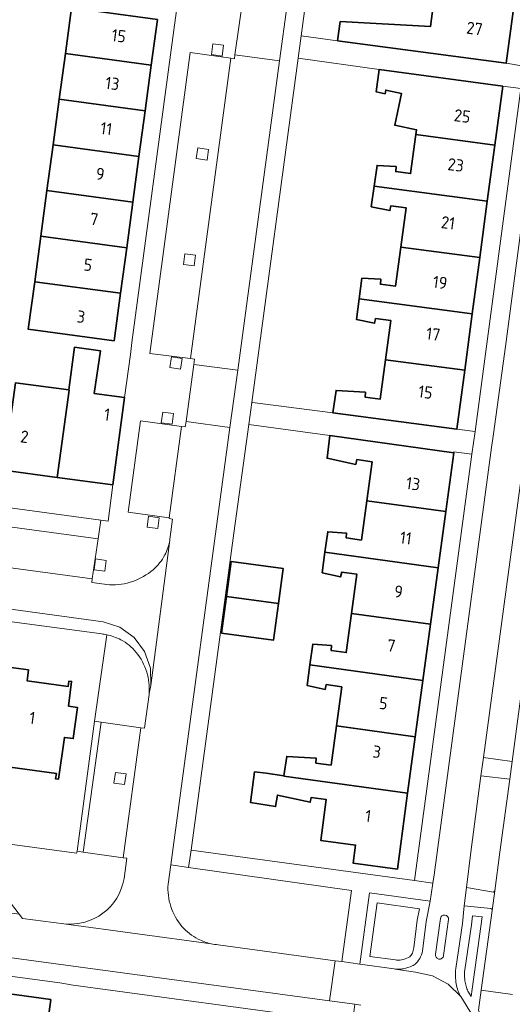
# Model space of a CAD drawing. Extents: x 150256 to 156914, y 461459 to 469481.
# Tile 584 of 656: x 154644 to 154699, y 467846 to 467956. Entities that reach past the tile are written whole.
import ezdxf
from ezdxf.enums import TextEntityAlignment as Align

# ---------------------------------------------------------------- set-up
doc = ezdxf.new("R2010")
doc.units = 0
doc.header["$LTSCALE"] = 0.75
for name, color, linetype, lineweight in [('B-RO-GR-BEPLANTING_CULTUUR_BODEMBEDEKKER-GV', 251, 'CONTINUOUS', 18), ('B-RO-GR-GROENVOORZIENING-GV', 251, 'CONTINUOUS', 18), ('B-RO-OG-BEBOUWING-GV', 6, 'CONTINUOUS', 35), ('B-RO-OG-BEBOUWING-T18', 1, 'CONTINUOUS', 18), ('B-RO-OG-TERREIN_CULTUURSCHEIDING-GV', 251, 'CONTINUOUS', 18), ('B-RO-VH-VERHARDING_ASFALT-GV', 251, 'CONTINUOUS', 18), ('B-RO-VH-VERHARDING_BETON-GV', 251, 'CONTINUOUS', 18), ('B-RO-VH-VERHARDING_BETONSTRAATSTEEN-GV', 251, 'CONTINUOUS', 18), ('B-RO-VH-VERHARDING_TEGEL-GV', 251, 'CONTINUOUS', 18)]:
    doc.layers.add(name, color=color, linetype=linetype, lineweight=lineweight)
doc.styles.add('NLCS-ISO-M200-T18', font='NLCS-ISO.ttf', dxfattribs={"height": 360})

msp = doc.modelspace()

# ---------------------------------------------------------------- linework, layer by layer
at = {"layer": 'B-RO-GR-BEPLANTING_CULTUUR_BODEMBEDEKKER-GV'}
msp.add_lwpolyline([(154653.96, 467887.392), (154652.617, 467877.825), (154653.349, 467877.703), (154657.745, 467877.09), (154658.148, 467877.034), (154658.655, 467880.786), (154658.664, 467880.896)], dxfattribs=at)
msp.add_lwpolyline([(154653.96, 467887.392), (154652.617, 467877.825), (154653.349, 467877.703), (154657.745, 467877.09), (154658.148, 467877.034), (154658.655, 467880.786), (154658.664, 467880.896)], dxfattribs=at)
for points in [[(154655.517, 467886.845, 0.0724351), (154653.96, 467887.392)], [(154655.517, 467886.845, 0.0724351), (154653.96, 467887.392)], [(154657.228, 467885.437, 0.0978301), (154655.517, 467886.845)], [(154657.228, 467885.437, 0.0978301), (154655.517, 467886.845)], [(154658.4, 467883.253, 0.0978253), (154657.228, 467885.437)], [(154658.4, 467883.253, 0.0978253), (154657.228, 467885.437)], [(154658.664, 467880.896, 0.0941938), (154658.4, 467883.253)], [(154658.664, 467880.896, 0.0941938), (154658.4, 467883.253)]]:
    msp.add_lwpolyline(points, format="xyb", dxfattribs=at)
at = {"layer": 'B-RO-GR-GROENVOORZIENING-GV'}
for points in [[(154665.573, 467951.675), (154666.762, 467951.513), (154666.922, 467952.704), (154665.733, 467952.863)], [(154665.573, 467951.675), (154666.762, 467951.513), (154666.922, 467952.704), (154665.733, 467952.863)], [(154663.899, 467940.145), (154665.088, 467939.983), (154665.248, 467941.174), (154664.059, 467941.333)], [(154663.899, 467940.145), (154665.088, 467939.983), (154665.248, 467941.174), (154664.059, 467941.333)], [(154662.48, 467928.427), (154663.669, 467928.265), (154663.829, 467929.456), (154662.64, 467929.615)], [(154662.48, 467928.427), (154663.669, 467928.265), (154663.829, 467929.456), (154662.64, 467929.615)], [(154660.975, 467916.984), (154662.164, 467916.822), (154662.324, 467918.013), (154661.135, 467918.172)], [(154660.975, 467916.984), (154662.164, 467916.822), (154662.324, 467918.013), (154661.135, 467918.172)], [(154660.017, 467910.877), (154661.206, 467910.715), (154661.366, 467911.906), (154660.177, 467912.065)], [(154660.017, 467910.877), (154661.206, 467910.715), (154661.366, 467911.906), (154660.177, 467912.065)], [(154658.449, 467899.329), (154659.638, 467899.167), (154659.798, 467900.358), (154658.609, 467900.517)], [(154658.449, 467899.329), (154659.638, 467899.167), (154659.798, 467900.358), (154658.609, 467900.517)], [(154652.57, 467894.601), (154653.759, 467894.439), (154653.919, 467895.63), (154652.73, 467895.789)], [(154652.57, 467894.601), (154653.759, 467894.439), (154653.919, 467895.63), (154652.73, 467895.789)], [(154654.764, 467870.953), (154655.953, 467870.791), (154656.113, 467871.982), (154654.924, 467872.141)], [(154654.764, 467870.953), (154655.953, 467870.791), (154656.113, 467871.982), (154654.924, 467872.141)]]:
    msp.add_lwpolyline(points, close=True, dxfattribs=at)
at = {"layer": 'B-RO-OG-BEBOUWING-GV'}
for points in [[(154699.158, 467957.26), (154690.36, 467958.472), (154689.862, 467954.781), (154679.859, 467955.328), (154679.576, 467953.212), (154698.28, 467950.714)], [(154699.158, 467957.26), (154690.36, 467958.472), (154689.862, 467954.781), (154679.859, 467955.328), (154679.576, 467953.212), (154698.28, 467950.714)], [(154650.054, 467956.837), (154649.374, 467951.782), (154658.902, 467950.497), (154659.582, 467955.552)], [(154650.054, 467956.837), (154649.374, 467951.782), (154658.902, 467950.497), (154659.582, 467955.552)], [(154648.694, 467946.727), (154658.222, 467945.443), (154658.902, 467950.497), (154649.374, 467951.782)], [(154648.694, 467946.727), (154658.222, 467945.443), (154658.902, 467950.497), (154649.374, 467951.782)], [(154697.011, 467941.651), (154697.882, 467948.173), (154684.172, 467950.028), (154683.854, 467947.537), (154684.833, 467947.333), (154684.917, 467947.734), (154686.654, 467947.372), (154685.919, 467943.848), (154688.328, 467943.345), (154688.259, 467942.832)], [(154697.011, 467941.651), (154697.882, 467948.173), (154684.172, 467950.028), (154683.854, 467947.537), (154684.833, 467947.333), (154684.917, 467947.734), (154686.654, 467947.372), (154685.919, 467943.848), (154688.328, 467943.345), (154688.259, 467942.832)], [(154648.694, 467946.727), (154648.014, 467941.673), (154657.542, 467940.389), (154658.222, 467945.443)], [(154648.694, 467946.727), (154648.014, 467941.673), (154657.542, 467940.389), (154658.222, 467945.443)], [(154696.179, 467935.417), (154697.011, 467941.651), (154688.259, 467942.832), (154687.675, 467938.493), (154686.023, 467938.718), (154686.056, 467939.257), (154683.96, 467939.387), (154683.635, 467937.102)], [(154696.179, 467935.417), (154697.011, 467941.651), (154688.259, 467942.832), (154687.675, 467938.493), (154686.023, 467938.718), (154686.056, 467939.257), (154683.96, 467939.387), (154683.635, 467937.102)], [(154647.334, 467936.618), (154656.862, 467935.333), (154657.542, 467940.389), (154648.014, 467941.673)], [(154647.334, 467936.618), (154656.862, 467935.333), (154657.542, 467940.389), (154648.014, 467941.673)], [(154646.654, 467931.564), (154656.182, 467930.279), (154656.862, 467935.333), (154647.334, 467936.618)], [(154646.654, 467931.564), (154656.182, 467930.279), (154656.862, 467935.333), (154647.334, 467936.618)], [(154686.578, 467930.343), (154695.347, 467929.182), (154696.179, 467935.417), (154683.635, 467937.102), (154683.311, 467934.818), (154685.372, 467934.389), (154685.481, 467934.915), (154687.164, 467934.694)], [(154686.578, 467930.343), (154695.347, 467929.182), (154696.179, 467935.417), (154683.635, 467937.102), (154683.311, 467934.818), (154685.372, 467934.389), (154685.481, 467934.915), (154687.164, 467934.694)], [(154656.182, 467930.279), (154646.654, 467931.564), (154645.974, 467926.51), (154655.503, 467925.225)], [(154656.182, 467930.279), (154646.654, 467931.564), (154645.974, 467926.51), (154655.503, 467925.225)], [(154695.347, 467929.182), (154686.578, 467930.343), (154685.994, 467926.003), (154684.327, 467926.234), (154684.359, 467926.773), (154682.273, 467926.896), (154681.967, 467924.61), (154694.515, 467922.948)], [(154695.347, 467929.182), (154686.578, 467930.343), (154685.994, 467926.003), (154684.327, 467926.234), (154684.359, 467926.773), (154682.273, 467926.896), (154681.967, 467924.61), (154694.515, 467922.948)], [(154654.795, 467919.965), (154655.503, 467925.225), (154645.974, 467926.51), (154645.265, 467921.243)], [(154654.795, 467919.965), (154655.503, 467925.225), (154645.974, 467926.51), (154645.265, 467921.243)], [(154694.515, 467922.948), (154681.967, 467924.61), (154681.662, 467922.327), (154683.684, 467921.906), (154683.793, 467922.431), (154685.482, 467922.194), (154684.896, 467917.843), (154693.683, 467916.713)], [(154694.515, 467922.948), (154681.967, 467924.61), (154681.662, 467922.327), (154683.684, 467921.906), (154683.793, 467922.431), (154685.482, 467922.194), (154684.896, 467917.843), (154693.683, 467916.713)], [(154655.937, 467913.677), (154652.563, 467914.132), (154653.261, 467918.862), (154650.396, 467919.241), (154649.749, 467914.511), (154649.789, 467914.505), (154648.476, 467904.811), (154654.635, 467903.984)], [(154655.937, 467913.677), (154652.563, 467914.132), (154653.261, 467918.862), (154650.396, 467919.241), (154649.749, 467914.511), (154649.789, 467914.505), (154648.476, 467904.811), (154654.635, 467903.984)], [(154684.896, 467917.843), (154684.312, 467913.502), (154682.621, 467913.731), (154682.654, 467914.259), (154679.4, 467914.459), (154679.049, 467911.97), (154692.811, 467910.183), (154693.683, 467916.713)], [(154684.896, 467917.843), (154684.312, 467913.502), (154682.621, 467913.731), (154682.654, 467914.259), (154679.4, 467914.459), (154679.049, 467911.97), (154692.811, 467910.183), (154693.683, 467916.713)], [(154642.526, 467905.609), (154648.476, 467904.811), (154649.789, 467914.505), (154649.749, 467914.511), (154643.848, 467915.306)], [(154642.526, 467905.609), (154648.476, 467904.811), (154649.789, 467914.505), (154649.749, 467914.511), (154643.848, 467915.306)], [(154691.569, 467901.039), (154692.452, 467907.56), (154678.707, 467909.45), (154678.403, 467906.95), (154681.591, 467906.265), (154681.704, 467906.793), (154683.391, 467906.562), (154682.804, 467902.211)], [(154691.569, 467901.039), (154692.452, 467907.56), (154678.707, 467909.45), (154678.403, 467906.95), (154681.591, 467906.265), (154681.704, 467906.793), (154683.391, 467906.562), (154682.804, 467902.211)], [(154691.569, 467901.039), (154682.804, 467902.211), (154682.218, 467897.871), (154680.51, 467898.13), (154680.547, 467898.659), (154678.472, 467898.806), (154678.17, 467896.529), (154690.724, 467894.798)], [(154691.569, 467901.039), (154682.804, 467902.211), (154682.218, 467897.871), (154680.51, 467898.13), (154680.547, 467898.659), (154678.472, 467898.806), (154678.17, 467896.529), (154690.724, 467894.798)], [(154689.879, 467888.556), (154690.724, 467894.798), (154678.17, 467896.529), (154677.869, 467894.252), (154679.909, 467893.791), (154680.028, 467894.318), (154681.708, 467894.091), (154681.123, 467889.75)], [(154689.879, 467888.556), (154690.724, 467894.798), (154678.17, 467896.529), (154677.869, 467894.252), (154679.909, 467893.791), (154680.028, 467894.318), (154681.708, 467894.091), (154681.123, 467889.75)], [(154673.012, 467890.856), (154673.535, 467894.742), (154667.781, 467895.517), (154667.259, 467891.641)], [(154673.012, 467890.856), (154673.535, 467894.742), (154667.781, 467895.517), (154667.259, 467891.641)], [(154673.012, 467890.856), (154667.259, 467891.641), (154666.711, 467887.572), (154672.465, 467886.797)], [(154673.012, 467890.856), (154667.259, 467891.641), (154666.711, 467887.572), (154672.465, 467886.797)], [(154689.033, 467882.312), (154689.879, 467888.556), (154681.123, 467889.75), (154680.539, 467885.409), (154678.843, 467885.65), (154678.881, 467886.188), (154676.816, 467886.335), (154676.508, 467884.055)], [(154689.033, 467882.312), (154689.879, 467888.556), (154681.123, 467889.75), (154680.539, 467885.409), (154678.843, 467885.65), (154678.881, 467886.188), (154676.816, 467886.335), (154676.508, 467884.055)], [(154639.761, 467872.148), (154643.13, 467871.693), (154643.267, 467872.703), (154648.38, 467872.013), (154648.3, 467871.417), (154648.602, 467871.376), (154649.264, 467876.019), (154650.255, 467875.886), (154650.717, 467879.332), (154649.73, 467879.485), (154650.075, 467882.226), (154649.767, 467882.265), (154649.692, 467881.67), (154645.126, 467882.293), (154645.278, 467883.503), (154641.362, 467884.029)], [(154639.761, 467872.148), (154643.13, 467871.693), (154643.267, 467872.703), (154648.38, 467872.013), (154648.3, 467871.417), (154648.602, 467871.376), (154649.264, 467876.019), (154650.255, 467875.886), (154650.717, 467879.332), (154649.73, 467879.485), (154650.075, 467882.226), (154649.767, 467882.265), (154649.692, 467881.67), (154645.126, 467882.293), (154645.278, 467883.503), (154641.362, 467884.029)], [(154676.508, 467884.055), (154676.198, 467881.767), (154678.21, 467881.34), (154678.322, 467881.865), (154680.025, 467881.616), (154679.441, 467877.285), (154688.188, 467876.071), (154689.033, 467882.312)], [(154676.508, 467884.055), (154676.198, 467881.767), (154678.21, 467881.34), (154678.322, 467881.865), (154680.025, 467881.616), (154679.441, 467877.285), (154688.188, 467876.071), (154689.033, 467882.312)], [(154673.625, 467871.776), (154673.619, 467871.733), (154687.342, 467869.828), (154688.188, 467876.071), (154679.441, 467877.285), (154678.856, 467872.945), (154677.17, 467873.179), (154677.202, 467873.708), (154673.928, 467873.907)], [(154673.625, 467871.776), (154673.619, 467871.733), (154687.342, 467869.828), (154688.188, 467876.071), (154679.441, 467877.285), (154678.856, 467872.945), (154677.17, 467873.179), (154677.202, 467873.708), (154673.928, 467873.907)], [(154687.342, 467869.828), (154673.619, 467871.733), (154673.625, 467871.776), (154671.649, 467872.038), (154670.368, 467872.208), (154669.924, 467868.788), (154672.691, 467868.356), (154672.89, 467869.631), (154676.537, 467868.841), (154676.651, 467869.369), (154678.323, 467869.126), (154677.728, 467864.585), (154681.572, 467864.081), (154681.308, 467862.081), (154686.206, 467861.436)], [(154687.342, 467869.828), (154673.619, 467871.733), (154673.625, 467871.776), (154671.649, 467872.038), (154670.368, 467872.208), (154669.924, 467868.788), (154672.691, 467868.356), (154672.89, 467869.631), (154676.537, 467868.841), (154676.651, 467869.369), (154678.323, 467869.126), (154677.728, 467864.585), (154681.572, 467864.081), (154681.308, 467862.081), (154686.206, 467861.436)], [(154642.079, 467847.734), (154640.537, 467836.297), (154646.217, 467835.533), (154647.752, 467846.97)], [(154642.079, 467847.734), (154640.537, 467836.297), (154646.217, 467835.533), (154647.752, 467846.97)]]:
    msp.add_lwpolyline(points, close=True, dxfattribs=at)
at = {"layer": 'B-RO-OG-TERREIN_CULTUURSCHEIDING-GV'}
for points in [[(154700.521, 467909.138), (154695.751, 467873.776), (154698.931, 467873.354), (154700.429, 467884.46), (154700.759, 467884.716), (154701.307, 467888.696), (154701.043, 467889.023), (154703.683, 467908.711), (154703.93, 467910.549)], [(154700.521, 467909.138), (154695.751, 467873.776), (154698.931, 467873.354), (154700.429, 467884.46), (154700.759, 467884.716), (154701.307, 467888.696), (154701.043, 467889.023), (154703.683, 467908.711), (154703.93, 467910.549)], [(154655.889, 467860.376), (154656.196, 467862.621), (154655.781, 467862.68), (154651.365, 467863.31), (154650.696, 467863.396), (154650.623, 467863.178), (154558.309, 467875.622)], [(154655.889, 467860.376), (154656.196, 467862.621), (154655.781, 467862.68), (154651.365, 467863.31), (154650.696, 467863.396), (154650.623, 467863.178), (154558.309, 467875.622)], [(154570.699, 467865.921), (154578.982, 467864.802), (154579.441, 467865.191), (154581.308, 467866.774), (154581.619, 467867.038), (154642.429, 467859.351), (154642.702, 467858.478), (154644.264, 467856.426), (154644.616, 467855.964), (154649.205, 467855.379)], [(154570.699, 467865.921), (154578.982, 467864.802), (154579.441, 467865.191), (154581.308, 467866.774), (154581.619, 467867.038), (154642.429, 467859.351), (154642.702, 467858.478), (154644.264, 467856.426), (154644.616, 467855.964), (154649.205, 467855.379)], [(154663.02, 467861.619), (154661.065, 467861.896), (154660.777, 467859.768)], [(154663.02, 467861.619), (154661.065, 467861.896), (154660.777, 467859.768)], [(154666.314, 467853.049), (154679.301, 467851.269), (154680.03, 467851.169), (154681.102, 467859.062), (154663.02, 467861.619)], [(154666.314, 467853.049), (154679.301, 467851.269), (154680.03, 467851.169), (154681.102, 467859.062), (154663.02, 467861.619)], [(154689.83, 467857.889), (154683.108, 467858.805), (154682.032, 467850.895), (154685.856, 467850.371), (154685.966, 467850.354)], [(154689.83, 467857.889), (154683.108, 467858.805), (154682.032, 467850.895), (154685.856, 467850.371), (154685.966, 467850.354)], [(154686.119, 467851.342), (154686, 467851.361), (154683.158, 467851.75), (154683.964, 467857.679), (154688.646, 467857.041), (154688.399, 467855.772), (154688.017, 467852.694)], [(154688.017, 467852.694), (154688.399, 467855.772), (154688.646, 467857.041), (154683.964, 467857.679), (154683.158, 467851.75), (154686, 467851.361), (154686.119, 467851.342)], [(154686.119, 467851.342), (154686, 467851.361), (154683.158, 467851.75), (154683.964, 467857.679), (154688.646, 467857.041), (154688.399, 467855.772), (154688.017, 467852.694)], [(154688.017, 467852.694), (154688.399, 467855.772), (154688.646, 467857.041), (154683.964, 467857.679), (154683.158, 467851.75), (154686, 467851.361), (154686.119, 467851.342)], [(154689.014, 467852.621), (154689.387, 467855.614), (154689.83, 467857.889)], [(154689.014, 467852.621), (154689.387, 467855.614), (154689.83, 467857.889)], [(154696.561, 467857.055), (154693.608, 467857.365), (154693.44, 467855.383), (154692.692, 467850.397)], [(154696.561, 467857.055), (154693.608, 467857.365), (154693.44, 467855.383), (154692.692, 467850.397)], [(154695.5, 467847.995), (154696.718, 467856.842)], [(154695.5, 467847.995), (154696.718, 467856.842)], [(154693.682, 467850.253), (154694.434, 467855.266), (154694.518, 467856.264), (154695.613, 467856.149), (154694.509, 467848.131)], [(154694.103, 467847.776), (154694.397, 467847.317), (154694.509, 467848.131), (154695.613, 467856.149), (154694.518, 467856.264), (154694.434, 467855.266), (154693.682, 467850.253)], [(154693.682, 467850.253), (154694.434, 467855.266), (154694.518, 467856.264), (154695.613, 467856.149), (154694.509, 467848.131)], [(154694.103, 467847.776), (154694.397, 467847.317), (154694.509, 467848.131), (154695.613, 467856.149), (154694.518, 467856.264), (154694.434, 467855.266), (154693.682, 467850.253)], [(154694.509, 467848.131), (154694.397, 467847.317), (154694.103, 467847.776)], [(154694.509, 467848.131), (154694.397, 467847.317), (154694.103, 467847.776)], [(154695.195, 467845.779), (154695.5, 467847.995)], [(154695.195, 467845.779), (154695.5, 467847.995)], [(154693.224, 467847.3), (154694.554, 467845.218), (154694.733, 467845.319), (154694.903, 467845.411)], [(154693.224, 467847.3), (154694.554, 467845.218), (154694.733, 467845.319), (154694.903, 467845.411)]]:
    msp.add_lwpolyline(points, dxfattribs=at)
msp.add_lwpolyline([(154697.019, 467859.032), (154697.577, 467863.317), (154698.664, 467871.376), (154695.463, 467871.777), (154694.368, 467863.294), (154693.854, 467859.382), (154696.875, 467858.885), (154696.974, 467858.964)], close=True, dxfattribs=at)
msp.add_lwpolyline([(154697.019, 467859.032), (154697.577, 467863.317), (154698.664, 467871.376), (154695.463, 467871.777), (154694.368, 467863.294), (154693.854, 467859.382), (154696.875, 467858.885), (154696.974, 467858.964)], close=True, dxfattribs=at)
for points in [[(154649.205, 467855.379, 0.4019461), (154655.889, 467860.376)], [(154649.205, 467855.379, 0.4019461), (154655.889, 467860.376)], [(154660.777, 467859.768, 0.0990564), (154661.075, 467857.265)], [(154660.777, 467859.768, 0.0990564), (154661.075, 467857.265)], [(154661.075, 467857.265, 0.0985801), (154662.31, 467855.068)], [(154661.075, 467857.265, 0.0985801), (154662.31, 467855.068)], [(154696.718, 467856.842, 0.3242595), (154696.561, 467857.055)], [(154696.718, 467856.842, 0.3242595), (154696.561, 467857.055)], [(154662.31, 467855.068, 0.0987381), (154664.111, 467853.658)], [(154662.31, 467855.068, 0.0987381), (154664.111, 467853.658)], [(154664.111, 467853.658, 0.066688), (154665.562, 467853.153)], [(154664.111, 467853.658, 0.066688), (154665.562, 467853.153)], [(154665.562, 467853.153, 0.0320378), (154666.314, 467853.049)], [(154665.562, 467853.153, 0.0320378), (154666.314, 467853.049)], [(154688.017, 467852.694, -0.0897728), (154687.868, 467852.127)], [(154687.868, 467852.127, 0.0897728), (154688.017, 467852.694)], [(154688.017, 467852.694, -0.0897728), (154687.868, 467852.127)], [(154687.868, 467852.127, 0.0897728), (154688.017, 467852.694)], [(154688.777, 467851.71, 0.0909502), (154689.014, 467852.621)], [(154688.777, 467851.71, 0.0909502), (154689.014, 467852.621)], [(154686.354, 467851.329, -0.0299312), (154686.119, 467851.342)], [(154686.119, 467851.342, 0.0299312), (154686.354, 467851.329)], [(154686.354, 467851.329, -0.0299312), (154686.119, 467851.342)], [(154686.119, 467851.342, 0.0299312), (154686.354, 467851.329)], [(154686.662, 467851.367, -0.0519583), (154686.354, 467851.329)], [(154686.354, 467851.329, 0.0519583), (154686.662, 467851.367)], [(154686.662, 467851.367, -0.0519583), (154686.354, 467851.329)], [(154686.354, 467851.329, 0.0519583), (154686.662, 467851.367)], [(154687.445, 467851.62, -0.0499573), (154686.662, 467851.367)], [(154686.662, 467851.367, 0.0499573), (154687.445, 467851.62)], [(154687.445, 467851.62, -0.0499573), (154686.662, 467851.367)], [(154686.662, 467851.367, 0.0499573), (154687.445, 467851.62)], [(154687.577, 467851.709, -0.1028253), (154687.445, 467851.62)], [(154687.445, 467851.62, 0.1028253), (154687.577, 467851.709)], [(154687.577, 467851.709, -0.1028253), (154687.445, 467851.62)], [(154687.445, 467851.62, 0.1028253), (154687.577, 467851.709)], [(154687.868, 467852.127, -0.0920109), (154687.577, 467851.709)], [(154687.577, 467851.709, 0.0920109), (154687.868, 467852.127)], [(154687.868, 467852.127, -0.0920109), (154687.577, 467851.709)], [(154687.577, 467851.709, 0.0920109), (154687.868, 467852.127)], [(154688.282, 467851, 0.0920007), (154688.777, 467851.71)], [(154688.282, 467851, 0.0920007), (154688.777, 467851.71)], [(154685.966, 467850.354, 0.0370483), (154686.371, 467850.329)], [(154685.966, 467850.354, 0.0370483), (154686.371, 467850.329)], [(154686.371, 467850.329, 0.0496389), (154686.877, 467850.39)], [(154686.371, 467850.329, 0.0496389), (154686.877, 467850.39)], [(154686.877, 467850.39, 0.0499338), (154687.841, 467850.702)], [(154686.877, 467850.39, 0.0499338), (154687.841, 467850.702)], [(154687.841, 467850.702, 0.0958894), (154688.282, 467851)], [(154687.841, 467850.702, 0.0958894), (154688.282, 467851)], [(154692.692, 467850.397, 0.043532), (154692.647, 467849.547)], [(154692.692, 467850.397, 0.043532), (154692.647, 467849.547)], [(154693.647, 467849.572, -0.0456274), (154693.682, 467850.253)], [(154693.682, 467850.253, 0.0456274), (154693.647, 467849.572)], [(154693.647, 467849.572, -0.0456274), (154693.682, 467850.253)], [(154693.682, 467850.253, 0.0456274), (154693.647, 467849.572)], [(154692.647, 467849.547, 0.0425937), (154692.733, 467848.701)], [(154692.647, 467849.547, 0.0425937), (154692.733, 467848.701)], [(154693.716, 467848.884, -0.0420201), (154693.647, 467849.572)], [(154693.647, 467849.572, 0.0420201), (154693.716, 467848.884)], [(154693.716, 467848.884, -0.0420201), (154693.647, 467849.572)], [(154693.647, 467849.572, 0.0420201), (154693.716, 467848.884)], [(154692.733, 467848.701, 0.0381107), (154692.922, 467847.987)], [(154692.733, 467848.701, 0.0381107), (154692.922, 467847.987)], [(154692.922, 467847.987, 0.0411277), (154693.224, 467847.3)], [(154692.922, 467847.987, 0.0411277), (154693.224, 467847.3)], [(154693.867, 467848.314, -0.0370318), (154693.716, 467848.884)], [(154693.716, 467848.884, 0.0370318), (154693.867, 467848.314)], [(154693.867, 467848.314, -0.0370318), (154693.716, 467848.884)], [(154693.716, 467848.884, 0.0370318), (154693.867, 467848.314)], [(154694.103, 467847.776, -0.0411311), (154693.867, 467848.314)], [(154693.867, 467848.314, 0.0411311), (154694.103, 467847.776)], [(154694.103, 467847.776, -0.0411311), (154693.867, 467848.314)], [(154693.867, 467848.314, 0.0411311), (154694.103, 467847.776)]]:
    msp.add_lwpolyline(points, format="xyb", dxfattribs=at)
at = {"layer": 'B-RO-VH-VERHARDING_ASFALT-GV'}
msp.add_lwpolyline([(154698.987, 467847.52), (154698.99, 467847.541), (154695.5, 467847.995), (154695.195, 467845.779), (154696.019, 467843.705)], dxfattribs=at)
msp.add_lwpolyline([(154698.987, 467847.52), (154698.99, 467847.541), (154695.5, 467847.995), (154695.195, 467845.779), (154696.019, 467843.705)], dxfattribs=at)
at = {"layer": 'B-RO-VH-VERHARDING_BETON-GV'}
msp.add_lwpolyline([(154700.429, 467884.46), (154698.931, 467873.354), (154698.664, 467871.376), (154697.577, 467863.317), (154697.019, 467859.032), (154696.718, 467856.842), (154695.5, 467847.995), (154698.99, 467847.541)], dxfattribs=at)
msp.add_lwpolyline([(154700.429, 467884.46), (154698.931, 467873.354), (154698.664, 467871.376), (154697.577, 467863.317), (154697.019, 467859.032), (154696.718, 467856.842), (154695.5, 467847.995), (154698.99, 467847.541)], dxfattribs=at)
at = {"layer": 'B-RO-VH-VERHARDING_BETONSTRAATSTEEN-GV'}
for points in [[(154673.127, 467950.977), (154668.489, 467916.724), (154667.628, 467910.364), (154661.065, 467861.896), (154663.02, 467861.619), (154663.347, 467863.532), (154668.073, 467898.664), (154669.71, 467910.671), (154670.056, 467913.142), (154675.118, 467950.711), (154675.192, 467951.262), (154675.515, 467953.767), (154681.768, 468000), (154681.949, 468001.38), (154679.993, 468001.657), (154679.931, 468001.216), (154679.765, 468000), (154673.967, 467957.186)], [(154673.127, 467950.977), (154668.489, 467916.724), (154667.628, 467910.364), (154661.065, 467861.896), (154663.02, 467861.619), (154663.347, 467863.532), (154668.073, 467898.664), (154669.71, 467910.671), (154670.056, 467913.142), (154675.118, 467950.711), (154675.192, 467951.262), (154675.515, 467953.767), (154681.768, 468000), (154681.949, 468001.38), (154679.993, 468001.657), (154679.931, 468001.216), (154679.765, 468000), (154673.967, 467957.186)], [(154673.967, 467957.186), (154669.047, 467957.817), (154668.19, 467951.635), (154673.127, 467950.977)], [(154673.967, 467957.186), (154669.047, 467957.817), (154668.19, 467951.635), (154673.127, 467950.977)], [(154675.192, 467951.262), (154684.172, 467950.028), (154697.882, 467948.173), (154699.914, 467947.902), (154700.247, 467950.402), (154698.28, 467950.714), (154679.576, 467953.212), (154675.515, 467953.767)], [(154675.192, 467951.262), (154684.172, 467950.028), (154697.882, 467948.173), (154699.914, 467947.902), (154700.247, 467950.402), (154698.28, 467950.714), (154679.576, 467953.212), (154675.515, 467953.767)], [(154665.573, 467951.675), (154665.733, 467952.863), (154666.922, 467952.704), (154666.762, 467951.513)], [(154665.573, 467951.675), (154665.733, 467952.863), (154666.922, 467952.704), (154666.762, 467951.513)], [(154663.274, 467917.991), (154667.729, 467951.276), (154663.229, 467951.9), (154658.73, 467918.548)], [(154663.274, 467917.991), (154667.729, 467951.276), (154663.229, 467951.9), (154658.73, 467918.548)], [(154668.19, 467951.635), (154668.129, 467951.197), (154667.729, 467951.276), (154663.274, 467917.991), (154663.711, 467917.941), (154663.63, 467917.351), (154668.489, 467916.724), (154673.127, 467950.977)], [(154668.19, 467951.635), (154668.129, 467951.197), (154667.729, 467951.276), (154663.274, 467917.991), (154663.711, 467917.941), (154663.63, 467917.351), (154668.489, 467916.724), (154673.127, 467950.977)], [(154663.899, 467940.145), (154664.059, 467941.333), (154665.248, 467941.174), (154665.088, 467939.983)], [(154663.899, 467940.145), (154664.059, 467941.333), (154665.248, 467941.174), (154665.088, 467939.983)], [(154662.48, 467928.427), (154662.64, 467929.615), (154663.829, 467929.456), (154663.669, 467928.265)], [(154662.48, 467928.427), (154662.64, 467929.615), (154663.829, 467929.456), (154663.669, 467928.265)], [(154660.975, 467916.984), (154661.135, 467918.172), (154662.324, 467918.013), (154662.164, 467916.822)], [(154660.975, 467916.984), (154661.135, 467918.172), (154662.324, 467918.013), (154662.164, 467916.822)], [(154668.489, 467916.724), (154663.63, 467917.351), (154662.767, 467911.026), (154667.628, 467910.364)], [(154668.489, 467916.724), (154663.63, 467917.351), (154662.767, 467911.026), (154667.628, 467910.364)], [(154679.049, 467911.97), (154670.152, 467913.129), (154670.056, 467913.142), (154669.71, 467910.671), (154678.707, 467909.45), (154692.452, 467907.56), (154692.464, 467907.649), (154694.455, 467907.389), (154694.843, 467909.911), (154692.811, 467910.183)], [(154679.049, 467911.97), (154670.152, 467913.129), (154670.056, 467913.142), (154669.71, 467910.671), (154678.707, 467909.45), (154692.452, 467907.56), (154692.464, 467907.649), (154694.455, 467907.389), (154694.843, 467909.911), (154692.811, 467910.183)], [(154599.606, 467900.752), (154599.538, 467900.232), (154600.172, 467900.146), (154615.79, 467898.017), (154616.309, 467897.946), (154616.381, 467898.472), (154617.016, 467902.888), (154653.003, 467898.021), (154653.314, 467900.082), (154615.72, 467905.17), (154615.701, 467905.173), (154615.612, 467905.185), (154602.406, 467906.957), (154602.403, 467906.957), (154602.39, 467906.958), (154565.883, 467911.946), (154565.572, 467909.868), (154600.238, 467905.151)], [(154599.606, 467900.752), (154599.538, 467900.232), (154600.172, 467900.146), (154615.79, 467898.017), (154616.309, 467897.946), (154616.381, 467898.472), (154617.016, 467902.888), (154653.003, 467898.021), (154653.314, 467900.082), (154615.72, 467905.17), (154615.701, 467905.173), (154615.612, 467905.185), (154602.406, 467906.957), (154602.403, 467906.957), (154602.39, 467906.958), (154565.883, 467911.946), (154565.572, 467909.868), (154600.238, 467905.151)], [(154660.895, 467900.336), (154662.255, 467910.479), (154657.705, 467911.095), (154656.335, 467900.964)], [(154660.895, 467900.336), (154662.255, 467910.479), (154657.705, 467911.095), (154656.335, 467900.964)], [(154660.017, 467910.877), (154660.177, 467912.065), (154661.366, 467911.906), (154661.206, 467910.715)], [(154660.017, 467910.877), (154660.177, 467912.065), (154661.366, 467911.906), (154661.206, 467910.715)], [(154653.003, 467898.021), (154617.016, 467902.888), (154616.381, 467898.472), (154638.896, 467895.391), (154652.335, 467893.604)], [(154653.003, 467898.021), (154617.016, 467902.888), (154616.381, 467898.472), (154638.896, 467895.391), (154652.335, 467893.604)], [(154658.449, 467899.329), (154658.609, 467900.517), (154659.798, 467900.358), (154659.638, 467899.167)], [(154658.449, 467899.329), (154658.609, 467900.517), (154659.798, 467900.358), (154659.638, 467899.167)], [(154652.57, 467894.601), (154652.73, 467895.789), (154653.919, 467895.63), (154653.759, 467894.439)], [(154652.57, 467894.601), (154652.73, 467895.789), (154653.919, 467895.63), (154653.759, 467894.439)], [(154653.349, 467877.703), (154652.617, 467877.825), (154650.696, 467863.396), (154651.365, 467863.31)], [(154653.349, 467877.703), (154652.617, 467877.825), (154650.696, 467863.396), (154651.365, 467863.31)], [(154657.745, 467877.09), (154653.349, 467877.703), (154651.365, 467863.31), (154655.781, 467862.68)], [(154657.745, 467877.09), (154653.349, 467877.703), (154651.365, 467863.31), (154655.781, 467862.68)], [(154654.764, 467870.953), (154654.924, 467872.141), (154656.113, 467871.982), (154655.953, 467870.791)], [(154654.764, 467870.953), (154654.924, 467872.141), (154656.113, 467871.982), (154655.953, 467870.791)]]:
    msp.add_lwpolyline(points, close=True, dxfattribs=at)
for points in [[(154639.709, 468000), (154667.099, 467996.257), (154666.825, 467994.307), (154665.537, 467984.781), (154664.483, 467976.847), (154664.286, 467975.641), (154661.127, 467952.191), (154656.758, 467919.755), (154656.599, 467918.442), (154655.937, 467913.677), (154654.635, 467903.984), (154654.113, 467899.974), (154653.314, 467900.082), (154653.003, 467898.021), (154652.335, 467893.604), (154652.306, 467893.186), (154654.29, 467892.928)], [(154639.709, 468000), (154667.099, 467996.257), (154666.825, 467994.307), (154665.537, 467984.781), (154664.483, 467976.847), (154664.286, 467975.641), (154661.127, 467952.191), (154656.758, 467919.755), (154656.599, 467918.442), (154655.937, 467913.677), (154654.635, 467903.984), (154654.113, 467899.974), (154653.314, 467900.082), (154653.003, 467898.021), (154652.335, 467893.604), (154652.306, 467893.186), (154654.29, 467892.928)], [(154662.255, 467910.479), (154662.683, 467910.422), (154662.767, 467911.026), (154663.63, 467917.351), (154663.711, 467917.941), (154663.274, 467917.991), (154658.73, 467918.548), (154663.229, 467951.9), (154667.729, 467951.276), (154668.129, 467951.197), (154668.19, 467951.635), (154669.047, 467957.817), (154669.119, 467958.343), (154668.729, 467958.382), (154668.744, 467958.562), (154664.187, 467959.137), (154668.662, 467992.46), (154673.203, 467991.805), (154673.606, 467991.763)], [(154662.255, 467910.479), (154662.683, 467910.422), (154662.767, 467911.026), (154663.63, 467917.351), (154663.711, 467917.941), (154663.274, 467917.991), (154658.73, 467918.548), (154663.229, 467951.9), (154667.729, 467951.276), (154668.129, 467951.197), (154668.19, 467951.635), (154669.047, 467957.817), (154669.119, 467958.343), (154668.729, 467958.382), (154668.744, 467958.562), (154664.187, 467959.137), (154668.662, 467992.46), (154673.203, 467991.805), (154673.606, 467991.763)], [(154660.965, 467897.882), (154660.976, 467897.964), (154661.014, 467898.231), (154661.267, 467900.197), (154660.906, 467900.26), (154660.895, 467900.336), (154656.335, 467900.964), (154657.705, 467911.095), (154662.255, 467910.479)], [(154660.965, 467897.882), (154660.976, 467897.964), (154661.014, 467898.231), (154661.267, 467900.197), (154660.906, 467900.26), (154660.895, 467900.336), (154656.335, 467900.964), (154657.705, 467911.095), (154662.255, 467910.479)], [(154662.767, 467911.026), (154662.683, 467910.422), (154662.255, 467910.479), (154660.895, 467900.336), (154660.906, 467900.26), (154661.267, 467900.197), (154661.014, 467898.231), (154660.976, 467897.964), (154660.965, 467897.882), (154658.861, 467881.755), (154658.664, 467880.896), (154658.655, 467880.786), (154658.148, 467877.034), (154657.745, 467877.09), (154655.781, 467862.68), (154656.196, 467862.621), (154655.889, 467860.376)], [(154662.767, 467911.026), (154662.683, 467910.422), (154662.255, 467910.479), (154660.895, 467900.336), (154660.906, 467900.26), (154661.267, 467900.197), (154661.014, 467898.231), (154660.976, 467897.964), (154660.965, 467897.882), (154658.861, 467881.755), (154658.664, 467880.896), (154658.655, 467880.786), (154658.148, 467877.034), (154657.745, 467877.09), (154655.781, 467862.68), (154656.196, 467862.621), (154655.889, 467860.376)], [(154660.777, 467859.768), (154661.065, 467861.896), (154667.628, 467910.364), (154662.767, 467911.026)], [(154660.777, 467859.768), (154661.065, 467861.896), (154667.628, 467910.364), (154662.767, 467911.026)], [(154658.664, 467880.896), (154658.861, 467881.755), (154658.812, 467883.697), (154658.172, 467885.537), (154657.007, 467887.093), (154655.425, 467888.222), (154653.572, 467888.813), (154615.243, 467894.071), (154608.003, 467895.066), (154599.603, 467896.191), (154556.394, 467901.973), (154554.687, 467901.946), (154553.061, 467901.422), (154551.661, 467900.453), (154542.883, 467893.555), (154541.923, 467892.484), (154541.059, 467890.669)], [(154658.664, 467880.896), (154658.861, 467881.755), (154658.812, 467883.697), (154658.172, 467885.537), (154657.007, 467887.093), (154655.425, 467888.222), (154653.572, 467888.813), (154615.243, 467894.071), (154608.003, 467895.066), (154599.603, 467896.191), (154556.394, 467901.973), (154554.687, 467901.946), (154553.061, 467901.422), (154551.661, 467900.453), (154542.883, 467893.555), (154541.923, 467892.484), (154541.059, 467890.669)], [(154560.582, 467899.85), (154560.676, 467899.873), (154607.718, 467893.579), (154653.404, 467887.477)], [(154560.582, 467899.85), (154560.676, 467899.873), (154607.718, 467893.579), (154653.404, 467887.477)], [(154654.29, 467892.928), (154652.306, 467893.186), (154652.335, 467893.604), (154638.896, 467895.391), (154616.381, 467898.472), (154616.309, 467897.946), (154615.79, 467898.017), (154615.243, 467894.071)], [(154654.29, 467892.928), (154652.306, 467893.186), (154652.335, 467893.604), (154638.896, 467895.391), (154616.381, 467898.472), (154616.309, 467897.946), (154615.79, 467898.017), (154615.243, 467894.071)], [(154615.243, 467894.071), (154653.572, 467888.813), (154655.425, 467888.222), (154657.007, 467887.093), (154658.172, 467885.537), (154658.812, 467883.697), (154658.861, 467881.755), (154660.965, 467897.882)], [(154615.243, 467894.071), (154653.572, 467888.813), (154655.425, 467888.222), (154657.007, 467887.093), (154658.172, 467885.537), (154658.812, 467883.697), (154658.861, 467881.755), (154660.965, 467897.882)], [(154665.562, 467853.153), (154649.205, 467855.379), (154644.616, 467855.964), (154644.264, 467856.426), (154579.441, 467865.191), (154578.982, 467864.802), (154570.699, 467865.921), (154570.114, 467861.489)], [(154665.562, 467853.153), (154649.205, 467855.379), (154644.616, 467855.964), (154644.264, 467856.426), (154579.441, 467865.191), (154578.982, 467864.802), (154570.699, 467865.921), (154570.114, 467861.489)], [(154570.114, 467861.489), (154678.678, 467846.823), (154679.301, 467851.269), (154666.314, 467853.049)], [(154570.114, 467861.489), (154678.678, 467846.823), (154679.301, 467851.269), (154666.314, 467853.049)], [(154649.205, 467855.379), (154665.562, 467853.153)], [(154649.205, 467855.379), (154665.562, 467853.153)], [(154694.554, 467845.218), (154693.224, 467847.3), (154691.825, 467848.662), (154690.11, 467849.591), (154688.203, 467850.006), (154685.966, 467850.354), (154685.856, 467850.371), (154682.032, 467850.895), (154680.03, 467851.169), (154679.301, 467851.269), (154678.678, 467846.823), (154681.496, 467846.443), (154682.148, 467846.355)], [(154694.554, 467845.218), (154693.224, 467847.3), (154691.825, 467848.662), (154690.11, 467849.591), (154688.203, 467850.006), (154685.966, 467850.354), (154685.856, 467850.371), (154682.032, 467850.895), (154680.03, 467851.169), (154679.301, 467851.269), (154678.678, 467846.823), (154681.496, 467846.443), (154682.148, 467846.355)]]:
    msp.add_lwpolyline(points, dxfattribs=at)
for points in [[(154660.965, 467897.882, -0.078907), (154660.405, 467896.231)], [(154660.405, 467896.231, 0.078907), (154660.965, 467897.882)], [(154660.965, 467897.882, -0.078907), (154660.405, 467896.231)], [(154660.405, 467896.231, 0.078907), (154660.965, 467897.882)], [(154660.405, 467896.231, -0.0942278), (154659.103, 467894.594)], [(154659.103, 467894.594, 0.0942278), (154660.405, 467896.231)], [(154660.405, 467896.231, -0.0942278), (154659.103, 467894.594)], [(154659.103, 467894.594, 0.0942278), (154660.405, 467896.231)], [(154659.103, 467894.594, -0.0939847), (154656.86, 467893.303)], [(154656.86, 467893.303, 0.0939847), (154659.103, 467894.594)], [(154659.103, 467894.594, -0.0939847), (154656.86, 467893.303)], [(154656.86, 467893.303, 0.0939847), (154659.103, 467894.594)], [(154656.86, 467893.303, -0.0945827), (154654.29, 467892.928)], [(154654.29, 467892.928, 0.0945827), (154656.86, 467893.303)], [(154656.86, 467893.303, -0.0945827), (154654.29, 467892.928)], [(154654.29, 467892.928, 0.0945827), (154656.86, 467893.303)], [(154653.404, 467887.477, -0.0268997), (154653.96, 467887.392)], [(154653.404, 467887.477, -0.0268997), (154653.96, 467887.392)], [(154653.96, 467887.392, -0.0724351), (154655.517, 467886.845)], [(154653.96, 467887.392, -0.0724351), (154655.517, 467886.845)], [(154655.517, 467886.845, -0.0978301), (154657.228, 467885.437)], [(154655.517, 467886.845, -0.0978301), (154657.228, 467885.437)], [(154657.228, 467885.437, -0.0978253), (154658.4, 467883.253)], [(154657.228, 467885.437, -0.0978253), (154658.4, 467883.253)], [(154658.4, 467883.253, -0.0941938), (154658.664, 467880.896)], [(154658.4, 467883.253, -0.0941938), (154658.664, 467880.896)], [(154655.889, 467860.376, -0.4019461), (154649.205, 467855.379)], [(154655.889, 467860.376, -0.4019461), (154649.205, 467855.379)], [(154661.075, 467857.265, -0.0990564), (154660.777, 467859.768)], [(154661.075, 467857.265, -0.0990564), (154660.777, 467859.768)], [(154662.31, 467855.068, -0.0985801), (154661.075, 467857.265)], [(154662.31, 467855.068, -0.0985801), (154661.075, 467857.265)], [(154664.111, 467853.658, -0.0987381), (154662.31, 467855.068)], [(154664.111, 467853.658, -0.0987381), (154662.31, 467855.068)], [(154665.562, 467853.153, -0.066688), (154664.111, 467853.658)], [(154665.562, 467853.153, -0.066688), (154664.111, 467853.658)], [(154666.314, 467853.049, -0.0320378), (154665.562, 467853.153)], [(154666.314, 467853.049, -0.0320378), (154665.562, 467853.153)]]:
    msp.add_lwpolyline(points, format="xyb", dxfattribs=at)
at = {"layer": 'B-RO-VH-VERHARDING_TEGEL-GV'}
for points in [[(154707.617, 468005.078), (154706.931, 467999.924), (154706.629, 467997.903), (154700.253, 467950.401), (154700.247, 467950.402), (154699.914, 467947.902), (154694.843, 467909.911), (154694.455, 467907.389), (154688.093, 467860.147), (154690.154, 467859.866), (154690.29, 467860.796), (154696.639, 467908.12), (154696.849, 467909.64)], [(154707.617, 468005.078), (154706.931, 467999.924), (154706.629, 467997.903), (154700.253, 467950.401), (154700.247, 467950.402), (154699.914, 467947.902), (154694.843, 467909.911), (154694.455, 467907.389), (154688.093, 467860.147), (154690.154, 467859.866), (154690.29, 467860.796), (154696.639, 467908.12), (154696.849, 467909.64)], [(154696.849, 467909.64), (154698.185, 467919.325), (154701.351, 467943.099), (154703.046, 467955.472), (154708.952, 467999.643), (154709, 468000), (154709.317, 468002.339), (154709.295, 468002.552), (154709.261, 468002.763), (154709.213, 468002.972)], [(154696.849, 467909.64), (154698.185, 467919.325), (154701.351, 467943.099), (154703.046, 467955.472), (154708.952, 467999.643), (154709, 468000), (154709.317, 468002.339), (154709.295, 468002.552), (154709.261, 468002.763), (154709.213, 468002.972)], [(154692.692, 467850.397), (154693.44, 467855.383), (154693.608, 467857.365), (154693.854, 467859.382), (154694.368, 467863.294), (154695.463, 467871.777), (154695.751, 467873.776), (154700.521, 467909.138), (154700.779, 467911.051), (154701.072, 467913.044), (154705.157, 467943.37), (154705.436, 467945.391), (154712.372, 467997.109), (154712.648, 467999.137), (154712.774, 468000), (154713.016, 468001.658)], [(154692.692, 467850.397), (154693.44, 467855.383), (154693.608, 467857.365), (154693.854, 467859.382), (154694.368, 467863.294), (154695.463, 467871.777), (154695.751, 467873.776), (154700.521, 467909.138), (154700.779, 467911.051), (154701.072, 467913.044), (154705.157, 467943.37), (154705.436, 467945.391), (154712.372, 467997.109), (154712.648, 467999.137), (154712.774, 468000), (154713.016, 468001.658)], [(154708.952, 467999.643), (154703.046, 467955.472), (154701.351, 467943.099), (154698.185, 467919.325), (154696.849, 467909.64), (154696.639, 467908.12), (154690.29, 467860.796), (154690.154, 467859.866), (154689.967, 467858.593), (154689.83, 467857.889), (154689.387, 467855.614), (154689.014, 467852.621)], [(154708.952, 467999.643), (154703.046, 467955.472), (154701.351, 467943.099), (154698.185, 467919.325), (154696.849, 467909.64), (154696.639, 467908.12), (154690.29, 467860.796), (154690.154, 467859.866), (154689.967, 467858.593), (154689.83, 467857.889), (154689.387, 467855.614), (154689.014, 467852.621)], [(154693.854, 467859.382), (154693.608, 467857.365), (154696.561, 467857.055)], [(154693.854, 467859.382), (154693.608, 467857.365), (154696.561, 467857.055)], [(154696.718, 467856.842), (154697.019, 467859.032), (154696.974, 467858.964), (154696.875, 467858.885), (154693.854, 467859.382)], [(154696.718, 467856.842), (154697.019, 467859.032), (154696.974, 467858.964), (154696.875, 467858.885), (154693.854, 467859.382)], [(154690.977, 467855.934), (154690.434, 467852.002)], [(154690.434, 467852.002), (154690.977, 467855.934)], [(154690.977, 467855.934), (154690.434, 467852.002)], [(154690.434, 467852.002), (154690.977, 467855.934)], [(154691.329, 467851.844), (154691.88, 467855.845)], [(154691.88, 467855.845), (154691.329, 467851.844)], [(154691.329, 467851.844), (154691.88, 467855.845)], [(154691.88, 467855.845), (154691.329, 467851.844)], [(154685.966, 467850.354), (154688.203, 467850.006), (154690.11, 467849.591), (154691.825, 467848.662), (154693.224, 467847.3)], [(154685.966, 467850.354), (154688.203, 467850.006), (154690.11, 467849.591), (154691.825, 467848.662), (154693.224, 467847.3)]]:
    msp.add_lwpolyline(points, dxfattribs=at)
for points in [[(154695.751, 467873.776), (154695.463, 467871.777), (154698.664, 467871.376), (154698.931, 467873.354)], [(154695.751, 467873.776), (154695.463, 467871.777), (154698.664, 467871.376), (154698.931, 467873.354)], [(154678.678, 467846.823), (154570.114, 467861.489), (154546.865, 467864.629), (154546.603, 467862.589), (154547.303, 467862.495), (154547.816, 467862.426), (154550.556, 467862.063), (154550.835, 467862.035), (154612.553, 467853.675), (154614.542, 467853.406), (154648.769, 467848.817), (154650.239, 467848.573), (154679.194, 467844.665), (154681.223, 467844.391), (154681.496, 467846.443)], [(154678.678, 467846.823), (154570.114, 467861.489), (154546.865, 467864.629), (154546.603, 467862.589), (154547.303, 467862.495), (154547.816, 467862.426), (154550.556, 467862.063), (154550.835, 467862.035), (154612.553, 467853.675), (154614.542, 467853.406), (154648.769, 467848.817), (154650.239, 467848.573), (154679.194, 467844.665), (154681.223, 467844.391), (154681.496, 467846.443)], [(154663.02, 467861.619), (154681.102, 467859.062), (154680.03, 467851.169), (154682.032, 467850.895), (154683.108, 467858.805), (154689.83, 467857.889), (154689.967, 467858.593), (154690.154, 467859.866), (154688.093, 467860.147), (154663.347, 467863.532)], [(154663.02, 467861.619), (154681.102, 467859.062), (154680.03, 467851.169), (154682.032, 467850.895), (154683.108, 467858.805), (154689.83, 467857.889), (154689.967, 467858.593), (154690.154, 467859.866), (154688.093, 467860.147), (154663.347, 467863.532)]]:
    msp.add_lwpolyline(points, close=True, dxfattribs=at)
for points in [[(154696.561, 467857.055, -0.3242595), (154696.718, 467856.842)], [(154696.561, 467857.055, -0.3242595), (154696.718, 467856.842)], [(154691.88, 467855.845, 0.9622778), (154690.977, 467855.934)], [(154690.977, 467855.934, -0.9622778), (154691.88, 467855.845)], [(154691.88, 467855.845, 0.9622778), (154690.977, 467855.934)], [(154690.977, 467855.934, -0.9622778), (154691.88, 467855.845)], [(154689.014, 467852.621, -0.0909502), (154688.777, 467851.71)], [(154689.014, 467852.621, -0.0909502), (154688.777, 467851.71)], [(154688.777, 467851.71, -0.0920007), (154688.282, 467851)], [(154688.777, 467851.71, -0.0920007), (154688.282, 467851)], [(154690.434, 467852.002, 0.2098459), (154690.506, 467851.659)], [(154690.506, 467851.659, -0.2098459), (154690.434, 467852.002)], [(154690.434, 467852.002, 0.2098459), (154690.506, 467851.659)], [(154690.506, 467851.659, -0.2098459), (154690.434, 467852.002)], [(154690.506, 467851.659, 0.2112704), (154690.8, 467851.461)], [(154690.8, 467851.461, -0.2112704), (154690.506, 467851.659)], [(154690.506, 467851.659, 0.2112704), (154690.8, 467851.461)], [(154690.8, 467851.461, -0.2112704), (154690.506, 467851.659)], [(154690.8, 467851.461, 0.2108639), (154691.147, 467851.538)], [(154691.147, 467851.538, -0.2108639), (154690.8, 467851.461)], [(154690.8, 467851.461, 0.2108639), (154691.147, 467851.538)], [(154691.147, 467851.538, -0.2108639), (154690.8, 467851.461)], [(154691.147, 467851.538, 0.2090565), (154691.329, 467851.844)], [(154691.329, 467851.844, -0.2090565), (154691.147, 467851.538)], [(154691.147, 467851.538, 0.2090565), (154691.329, 467851.844)], [(154691.329, 467851.844, -0.2090565), (154691.147, 467851.538)], [(154686.371, 467850.329, -0.0370483), (154685.966, 467850.354)], [(154686.371, 467850.329, -0.0370483), (154685.966, 467850.354)], [(154686.877, 467850.39, -0.0496389), (154686.371, 467850.329)], [(154686.877, 467850.39, -0.0496389), (154686.371, 467850.329)], [(154687.841, 467850.702, -0.0499338), (154686.877, 467850.39)], [(154687.841, 467850.702, -0.0499338), (154686.877, 467850.39)], [(154688.282, 467851, -0.0958894), (154687.841, 467850.702)], [(154688.282, 467851, -0.0958894), (154687.841, 467850.702)], [(154692.647, 467849.547, -0.043532), (154692.692, 467850.397)], [(154692.647, 467849.547, -0.043532), (154692.692, 467850.397)], [(154692.733, 467848.701, -0.0425937), (154692.647, 467849.547)], [(154692.733, 467848.701, -0.0425937), (154692.647, 467849.547)], [(154692.922, 467847.987, -0.0381107), (154692.733, 467848.701)], [(154692.922, 467847.987, -0.0381107), (154692.733, 467848.701)], [(154693.224, 467847.3, -0.0411277), (154692.922, 467847.987)], [(154693.224, 467847.3, -0.0411277), (154692.922, 467847.987)]]:
    msp.add_lwpolyline(points, format="xyb", dxfattribs=at)

# ---------------------------------------------------------------- texts
at = {"layer": 'B-RO-OG-BEBOUWING-T18', "style": 'NLCS-ISO-M200-T18'}
for s, rotation, p in [('27', 352.4, (154694.761, 467954.565)), ('27', 352.4, (154694.761, 467954.565)), ('15', 352.4, (154655.304, 467953.753)), ('15', 352.4, (154655.304, 467953.753)), ('13', 352.4, (154654.593, 467948.472)), ('13', 352.4, (154654.593, 467948.472)), ('25', 352.4, (154693.405, 467944.866)), ('25', 352.4, (154693.405, 467944.866)), ('11', 352.4, (154653.92, 467943.465)), ('11', 352.4, (154653.92, 467943.465)), ('23', 352.4, (154692.681, 467939.447)), ('23', 352.4, (154692.681, 467939.447)), ('9', 352.4, (154653.245, 467938.448)), ('9', 352.4, (154653.245, 467938.448)), ('7', 352.4, (154652.571, 467933.44)), ('7', 352.4, (154652.571, 467933.44)), ('21', 352.4, (154691.825, 467933.032)), ('21', 352.4, (154691.825, 467933.032)), ('5', 352.4, (154651.89, 467928.375)), ('5', 352.4, (154651.89, 467928.375)), ('19', 352.4, (154690.943, 467926.42)), ('19', 352.4, (154690.943, 467926.42)), ('3', 352.4, (154651.117, 467922.629)), ('3', 352.4, (154651.117, 467922.629)), ('17', 352.4, (154690.179, 467920.698)), ('17', 352.4, (154690.179, 467920.698)), ('15', 352.4, (154689.322, 467914.272)), ('15', 352.4, (154689.322, 467914.272)), ('1', 352.4, (154654.003, 467911.794)), ('1', 352.4, (154654.003, 467911.794)), ('2', 352.4, (154644.846, 467909.334)), ('2', 352.4, (154644.846, 467909.334)), ('13', 352.3, (154687.95, 467904.12)), ('13', 352.3, (154687.95, 467904.12)), ('11', 352.3, (154687.136, 467898.11)), ('11', 352.3, (154687.136, 467898.11)), ('9', 352.3, (154686.331, 467892.168)), ('9', 352.3, (154686.331, 467892.168)), ('7', 352.3, (154685.522, 467886.191)), ('7', 352.3, (154685.522, 467886.191)), ('5', 352.3, (154684.657, 467879.802)), ('5', 352.3, (154684.657, 467879.802)), ('1', 352.2, (154645.704, 467878.177)), ('1', 352.2, (154645.704, 467878.177)), ('3', 352.3, (154683.928, 467874.424)), ('3', 352.3, (154683.928, 467874.424)), ('1', 352.3, (154682.964, 467867.306)), ('1', 352.3, (154682.964, 467867.306))]:
    msp.add_text(s, height=1.35, rotation=rotation, dxfattribs=at).set_placement(p, align=Align.MIDDLE)

doc.saveas('drawing.dxf')
